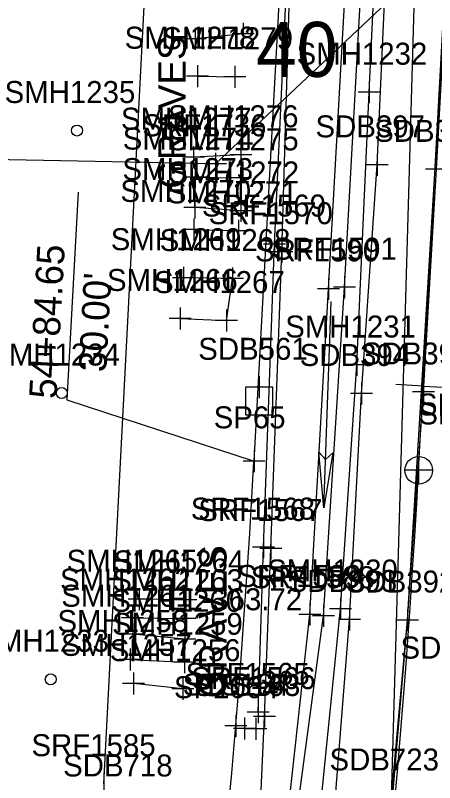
# Model space of a CAD drawing. Extents: x 941041 to 969446, y 397014 to 416764.
# Drawn here: x 951745.6 to 951821.9, y 402256.2 to 402395.7 of the extents above; entities that cross this region are included whole.
import ezdxf

# ---------------------------------------------------------------- set-up
doc = ezdxf.new("R2010")
doc.units = 0
for name, color, linetype in [('SURVEY - CENTERLINE - Preliminary', 7, 'Continuous'), ('SURVEY - CENTERLINE - Preliminary Curve Text', 7, 'Continuous'), ('SURVEY - CENTERLINE - Preliminary Text', 7, 'Continuous'), ('SURVEY - DRAINAGE - Area Shapes', 7, 'Continuous'), ('SURVEY - DRAINAGE - Area Shapes - Points - Locators', 7, 'Continuous'), ('SURVEY - DRAINAGE - Area Shapes - Points - Numbers', 7, 'Continuous'), ('SURVEY - DRAINAGE - Area Shapes Text', 7, 'Continuous'), ('SURVEY - DTM - Breaklines', 7, 'Continuous'), ('SURVEY - DTM - Breaklines - Points - Locators', 7, 'Continuous'), ('SURVEY - DTM - Breaklines - Points - Numbers', 7, 'Continuous'), ('SURVEY - DTM - Spot Points - Locators', 7, 'Continuous'), ('SURVEY - DTM - Spot Points - Point Numbers', 7, 'Continuous'), ('SURVEY - NON-TRANSPORTATION - Features', 7, 'Continuous'), ('SURVEY - NON-TRANSPORTATION - Features - Points - Elevations', 7, 'Continuous'), ('SURVEY - NON-TRANSPORTATION - Features - Points - Locators', 7, 'Continuous'), ('SURVEY - NON-TRANSPORTATION - Features - Points - Numbers', 7, 'Continuous'), ('SURVEY - NON-TRANSPORTATION - Features Text', 7, 'Continuous'), ('SURVEY - PROPERTY - Property Lines - Points - Locators', 7, 'Continuous'), ('SURVEY - PROPERTY - Property Lines - Points - Numbers', 7, 'Continuous'), ('SURVEY - PROPERTY - ROW Lines', 7, 'Continuous'), ('SURVEY - PROPERTY - ROW Lines - Points - Locators', 7, 'Continuous'), ('SURVEY - PROPERTY - ROW Lines - Points - Numbers', 7, 'Continuous'), ('SURVEY - PROPERTY - ROW Markers - Points - Locators', 7, 'Continuous'), ('SURVEY - PROPERTY - ROW Markers - Points - Numbers', 7, 'Continuous'), ('SURVEY - PROPERTY - ROW Markers with Text', 7, 'Continuous'), ('SURVEY - PROPERTY - Station and Offset Flags', 7, 'Continuous'), ('SURVEY - TRANSPORTATION - Features', 7, 'Continuous'), ('SURVEY - TRANSPORTATION - Features - Points - Locators', 7, 'Continuous'), ('SURVEY - TRANSPORTATION - Features - Points - Numbers', 7, 'Continuous'), ('SURVEY - TRANSPORTATION - Roads', 7, 'Continuous'), ('SURVEY - TRANSPORTATION - Roads - Points - Locators', 7, 'Continuous'), ('SURVEY - TRANSPORTATION - Roads - Points - Numbers', 7, 'Continuous'), ('SURVEY - VEGETATION - Features - Points - Locators', 7, 'Continuous'), ('SURVEY - VEGETATION - Features - Points - Numbers', 7, 'Continuous'), ('SURVEY - VEGETATION - Features with Text', 7, 'Continuous')]:
    doc.layers.add(name, color=color, linetype=linetype)

msp = doc.modelspace()

# ---------------------------------------------------------------- linework, layer by layer
at = {"layer": 'SURVEY - CENTERLINE - Preliminary'}
for p, q in [((951818.98, 402312.97), (951929.94, 404341.52)), ((951818.98, 402315.47), (951818.98, 402310.47)), ((951821.48, 402312.97), (951816.48, 402312.97))]:
    msp.add_line(p, q, dxfattribs=at)
msp.add_arc((950071.59, 402408.54), 1750, 344.25668, 356.86922, dxfattribs=at)
msp.add_arc((950071.59, 402408.54), 1750, 344.25668, 356.86922, dxfattribs=at)
at = {"layer": 'SURVEY - CENTERLINE - Preliminary Curve Text'}
for q in [(951814.83, 402328.56), (951824.81, 402328.02)]:
    msp.add_line((951819.82, 402328.29), q, dxfattribs=at)
at = {"layer": 'SURVEY - CENTERLINE - Preliminary Text'}
msp.add_line((951818.98, 402312.97), (951818.98, 402312.97), dxfattribs=at)
msp.add_circle((951819, 402312.97), 2.5, dxfattribs=at)
at = {"layer": 'SURVEY - DRAINAGE - Area Shapes'}
msp.add_lwpolyline([(951700.87, 401746.35), (951774.75, 402010.64), (951792.79, 402092.19), (951801.74, 402143.33), (951810.36, 402212.73), (951816.98, 402285.74), (951824.51, 402408.74), (951782.01, 402368.73), (951684.92, 402370.62), (951481.94, 402305.97), (951387.27, 402042.09), (951373.38, 401763.75), (951399.25, 401491.59), (951580.93, 401378.04), (951700.87, 401746.35)], dxfattribs=at)
at = {"layer": 'SURVEY - DRAINAGE - Area Shapes - Points - Locators'}
for p, q in [((951782.01, 402370.73), (951782.01, 402366.73)), ((951784.01, 402368.73), (951780.01, 402368.73))]:
    msp.add_line(p, q, dxfattribs=at)
at = {"layer": 'SURVEY - DRAINAGE - Area Shapes Text'}
msp.add_line((951801.71, 402306.17), (951803.1, 402343.66), dxfattribs=at)
msp.add_lwpolyline([(951801.71, 402306.17), (951800.83, 402316.26), (951802.03, 402314.91), (951803.38, 402316.16)], close=True, dxfattribs=at)
msp.add_lwpolyline([(951801.71, 402306.17), (951800.83, 402316.26), (951802.03, 402314.91), (951803.38, 402316.16), (951801.71, 402306.17)], dxfattribs=at)
at = {"layer": 'SURVEY - DTM - Breaklines'}
msp.add_line((951799.2, 402286.75), (951802.58, 402345.97), dxfattribs=at)
for points in [[(951801.74, 402143.33), (951806.22, 402176.04), (951810.36, 402212.73), (951813.52, 402244.48), (951816.98, 402285.74), (951819.88, 402327.22), (951822.23, 402367.72), (951824.51, 402408.74), (951826.12, 402447.74), (951828, 402488.84), (951830.12, 402530.24), (951832.38, 402576.49)], [(951802.58, 402345.97), (951807.01, 402424.8), (951809.31, 402480.59), (951811.37, 402556.46)], [(951790.94, 402268.17), (951792.08, 402298.74), (951794.12, 402352.74), (951795.61, 402403.52), (951799.44, 402466.46), (951802.68, 402515.54), (951803.04, 402555.81)], [(951801.69, 402286.51), (951805.48, 402346.28), (951809.71, 402422.06)], [(951781.83, 402145.33), (951788.06, 402191.37), (951794.82, 402246.94), (951799.2, 402286.75)], [(951783.67, 402145.5), (951790, 402191.14), (951796.33, 402246.76), (951801.69, 402286.51)], [(951720.53, 402142.91), (951763.44, 402147.68), (951780.02, 402153.89), (951785.31, 402193.86), (951789.84, 402244.09), (951790.94, 402268.17)]]:
    msp.add_lwpolyline(points, dxfattribs=at)
at = {"layer": 'SURVEY - DTM - Breaklines - Points - Locators'}
for p, q in [((951824.23, 402367.72), (951820.23, 402367.72)), ((951794.12, 402354.74), (951794.12, 402350.74)), ((951796.12, 402352.74), (951792.12, 402352.74)), ((951802.58, 402347.97), (951802.58, 402343.97)), ((951805.48, 402348.28), (951805.48, 402344.28)), ((951804.58, 402345.97), (951800.58, 402345.97)), ((951807.48, 402346.28), (951803.48, 402346.28)), ((951819.88, 402329.22), (951819.88, 402325.22)), ((951821.88, 402327.22), (951817.88, 402327.22)), ((951792.08, 402300.74), (951792.08, 402296.74)), ((951794.08, 402298.74), (951790.08, 402298.74)), ((951799.2, 402288.75), (951799.2, 402284.75)), ((951801.69, 402288.51), (951801.69, 402284.51)), ((951816.98, 402287.74), (951816.98, 402283.74)), ((951801.2, 402286.75), (951797.2, 402286.75)), ((951803.69, 402286.51), (951799.69, 402286.51)), ((951818.98, 402285.74), (951814.98, 402285.74)), ((951790.94, 402270.17), (951790.94, 402266.17)), ((951792.94, 402268.17), (951788.94, 402268.17))]:
    msp.add_line(p, q, dxfattribs=at)
at = {"layer": 'SURVEY - DTM - Spot Points - Locators'}
for centre in [(951756.83, 402374.78), (951754.04, 402327.03), (951752.04, 402274.96)]:
    msp.add_circle(centre, 1, dxfattribs=at)
at = {"layer": 'SURVEY - NON-TRANSPORTATION - Features'}
for p, q in [((951787.06, 402392.35), (951778.33, 402391.45)), ((951778.72, 402384.66), (951785.55, 402384.56)), ((951786.65, 402370.37), (951778.01, 402369.93)), ((951778.07, 402356.79), (951786.21, 402356.52)), ((951776.65, 402289.4), (951768.11, 402289.52)), ((951766.92, 402286.11), (951776.43, 402285.99)), ((951776.43, 402282.24), (951766.98, 402283.15)), ((951766.49, 402278.56), (951776.41, 402278.05)), ((951776.08, 402273.25), (951767.12, 402274.22)), ((951789.38, 402265.92), (951787.28, 402266.01))]:
    msp.add_line(p, q, dxfattribs=at)
for points in [[(951789.77, 402268.95), (951790.77, 402299), (951792.75, 402354.13), (951795.04, 402403.52), (951797.26, 402466.76), (951799.08, 402516.03), (951800.93, 402557.82)], [(951786.64, 402360.15), (951778.27, 402360.76), (951778.33, 402366.31), (951786.57, 402366.17)], [(951775.57, 402340.59), (951784.03, 402340.21), (951785.11, 402347.85), (951776.17, 402348.01)]]:
    msp.add_lwpolyline(points, dxfattribs=at)
at = {"layer": 'SURVEY - NON-TRANSPORTATION - Features - Points - Locators'}
for p, q in [((951778.33, 402393.45), (951778.33, 402389.45)), ((951787.06, 402394.35), (951787.06, 402390.35)), ((951789.06, 402392.35), (951785.06, 402392.35)), ((951780.33, 402391.45), (951776.33, 402391.45)), ((951778.72, 402386.66), (951778.72, 402382.66)), ((951785.55, 402386.56), (951785.55, 402382.56)), ((951780.72, 402384.66), (951776.72, 402384.66)), ((951787.55, 402384.56), (951783.55, 402384.56)), ((951786.65, 402372.37), (951786.65, 402368.37)), ((951778.01, 402371.93), (951778.01, 402367.93)), ((951780.01, 402369.93), (951776.01, 402369.93)), ((951788.65, 402370.37), (951784.65, 402370.37)), ((951778.33, 402368.31), (951778.33, 402364.31)), ((951786.57, 402368.17), (951786.57, 402364.17)), ((951780.33, 402366.31), (951776.33, 402366.31)), ((951788.57, 402366.17), (951784.57, 402366.17)), ((951778.27, 402362.76), (951778.27, 402358.76)), ((951786.64, 402362.15), (951786.64, 402358.15)), ((951780.27, 402360.76), (951776.27, 402360.76)), ((951788.64, 402360.15), (951784.64, 402360.15)), ((951778.07, 402358.79), (951778.07, 402354.79)), ((951786.21, 402358.52), (951786.21, 402354.52)), ((951780.07, 402356.79), (951776.07, 402356.79)), ((951788.21, 402356.52), (951784.21, 402356.52)), ((951792.75, 402356.13), (951792.75, 402352.13)), ((951794.75, 402354.13), (951790.75, 402354.13)), ((951776.17, 402350.01), (951776.17, 402346.01)), ((951785.11, 402349.85), (951785.11, 402345.85)), ((951778.17, 402348.01), (951774.17, 402348.01)), ((951787.11, 402347.85), (951783.11, 402347.85)), ((951775.57, 402342.59), (951775.57, 402338.59)), ((951784.03, 402342.21), (951784.03, 402338.21)), ((951777.57, 402340.59), (951773.57, 402340.59)), ((951786.03, 402340.21), (951782.03, 402340.21)), ((951790.77, 402301), (951790.77, 402297)), ((951792.77, 402299), (951788.77, 402299)), ((951768.11, 402291.52), (951768.11, 402287.52)), ((951776.65, 402291.4), (951776.65, 402287.4)), ((951770.11, 402289.52), (951766.11, 402289.52)), ((951778.65, 402289.4), (951774.65, 402289.4)), ((951766.92, 402288.11), (951766.92, 402284.11)), ((951776.43, 402287.99), (951776.43, 402283.99)), ((951768.92, 402286.11), (951764.92, 402286.11)), ((951778.43, 402285.99), (951774.43, 402285.99)), ((951766.98, 402285.15), (951766.98, 402281.15)), ((951768.98, 402283.15), (951764.98, 402283.15)), ((951776.43, 402284.24), (951776.43, 402280.24)), ((951778.43, 402282.24), (951774.43, 402282.24)), ((951766.49, 402280.56), (951766.49, 402276.56)), ((951776.41, 402280.05), (951776.41, 402276.05)), ((951768.49, 402278.56), (951764.49, 402278.56)), ((951778.41, 402278.05), (951774.41, 402278.05)), ((951767.12, 402276.22), (951767.12, 402272.22)), ((951776.08, 402275.25), (951776.08, 402271.25)), ((951769.12, 402274.22), (951765.12, 402274.22)), ((951778.08, 402273.25), (951774.08, 402273.25)), ((951789.77, 402270.95), (951789.77, 402266.95)), ((951791.77, 402268.95), (951787.77, 402268.95)), ((951787.28, 402268.01), (951787.28, 402264.01)), ((951789.38, 402267.92), (951789.38, 402263.92)), ((951789.28, 402266.01), (951785.28, 402266.01)), ((951791.38, 402265.92), (951787.38, 402265.92))]:
    msp.add_line(p, q, dxfattribs=at)
at = {"layer": 'SURVEY - PROPERTY - Property Lines - Points - Locators'}
for p, q in [((951785.7, 402268.52), (951785.7, 402264.52)), ((951787.7, 402266.52), (951783.7, 402266.52))]:
    msp.add_line(p, q, dxfattribs=at)
at = {"layer": 'SURVEY - PROPERTY - ROW Lines'}
msp.add_line((951789.03, 402314.61), (951816.57, 402818.19), dxfattribs=at)
msp.add_arc((950071.59, 402408.54), 1720, 347.55036, 356.86922, dxfattribs=at)
at = {"layer": 'SURVEY - PROPERTY - ROW Lines - Points - Locators'}
for p, q in [((951789.03, 402316.61), (951789.03, 402312.61)), ((951789.03, 402316.61), (951789.03, 402312.61)), ((951791.03, 402314.61), (951787.03, 402314.61)), ((951791.03, 402314.61), (951787.03, 402314.61))]:
    msp.add_line(p, q, dxfattribs=at)
at = {"layer": 'SURVEY - PROPERTY - ROW Markers - Points - Locators'}
for p, q in [((951789.96, 402330.07), (951789.96, 402326.07)), ((951791.96, 402328.07), (951787.96, 402328.07))]:
    msp.add_line(p, q, dxfattribs=at)
at = {"layer": 'SURVEY - PROPERTY - ROW Markers with Text'}
msp.add_lwpolyline([(951789.96, 402328.07), (951787.46, 402328.07), (951787.46, 402323.07), (951792.46, 402323.07), (951792.46, 402328.07)], close=True, dxfattribs=at)
at = {"layer": 'SURVEY - PROPERTY - Station and Offset Flags'}
msp.add_line((951757.02, 402363.59), (951754.95, 402325.79), dxfattribs=at)
msp.add_lwpolyline([(951754.95, 402325.79), (951789.03, 402314.61)], dxfattribs=at)
at = {"layer": 'SURVEY - TRANSPORTATION - Features'}
msp.add_lwpolyline([(951785.87, 402143.74), (951794.29, 402190.74), (951800.28, 402243.17), (951804.78, 402287.75), (951807.74, 402332.13), (951809.98, 402381.75), (951812.05, 402425.31)], dxfattribs=at)
at = {"layer": 'SURVEY - TRANSPORTATION - Features - Points - Locators'}
for p, q in [((951809.98, 402383.75), (951809.98, 402379.75)), ((951811.98, 402381.75), (951807.98, 402381.75)), ((951807.74, 402334.13), (951807.74, 402330.13)), ((951809.74, 402332.13), (951805.74, 402332.13)), ((951804.78, 402289.75), (951804.78, 402285.75)), ((951806.78, 402287.75), (951802.78, 402287.75))]:
    msp.add_line(p, q, dxfattribs=at)
at = {"layer": 'SURVEY - TRANSPORTATION - Roads'}
msp.add_lwpolyline([(951791.97, 402145.34), (951796.26, 402177.15), (951799.94, 402213.3), (951803.2, 402245.3), (951806.4, 402285.85), (951808.58, 402326.95), (951811.46, 402368.53), (951813.29, 402408.79), (951815.44, 402449.1), (951817.35, 402488.48), (951819.07, 402530.3), (951819.55, 402574.98)], dxfattribs=at)
at = {"layer": 'SURVEY - TRANSPORTATION - Roads - Points - Locators'}
for p, q in [((951811.46, 402370.53), (951811.46, 402366.53)), ((951813.46, 402368.53), (951809.46, 402368.53)), ((951808.58, 402328.95), (951808.58, 402324.95)), ((951810.58, 402326.95), (951806.58, 402326.95)), ((951806.4, 402287.85), (951806.4, 402283.85)), ((951808.4, 402285.85), (951804.4, 402285.85))]:
    msp.add_line(p, q, dxfattribs=at)
at = {"layer": 'SURVEY - VEGETATION - Features - Points - Locators'}
msp.add_line((951761.72, 402257.97), (951761.72, 402253.97), dxfattribs=at)
at = {"layer": 'SURVEY - VEGETATION - Features with Text'}
for points in [[(951610.18, 402586.8), (951823.14, 402572.81), (951814.01, 402253.37), (951765.58, 402252.28)], [(951761.72, 402255.97), (951769.96, 402414.95), (951769.96, 402414.95), (951773.25, 402536.92), (951678.38, 402531.42), (951621.42, 402525.89), (951610.18, 402586.8)]]:
    msp.add_lwpolyline(points, dxfattribs=at)

# ---------------------------------------------------------------- texts
at = {"layer": 'SURVEY - CENTERLINE - Preliminary Text'}
msp.add_text('40', height=10, rotation=0.1836, dxfattribs=at).set_placement((951789.38, 402384.5))
at = {"layer": 'SURVEY - DRAINAGE - Area Shapes - Points - Numbers'}
msp.add_text('SRF1736', height=4, dxfattribs=at).set_placement((951768.7, 402373.73))
at = {"layer": 'SURVEY - DTM - Breaklines - Points - Numbers'}
for s, p in [('SDB396', (951810.89, 402372.72)), ('SRF1570', (951780.76, 402357.74)), ('SRF1590', (951789.22, 402350.97)), ('SRF1591', (951792.44, 402351.28)), ('SDB395', (951808.64, 402332.22)), ('SRF1567', (951778.89, 402303.74)), ('SRF1589', (951785.99, 402291.75)), ('SRF1588', (951788.45, 402291.51)), ('SDB392', (951805.74, 402290.74)), ('SRF1566', (951777.63, 402273.17))]:
    msp.add_text(s, height=4, dxfattribs=at).set_placement(p)
at = {"layer": 'SURVEY - DTM - Spot Points - Point Numbers'}
for s, p in [('SMH1235', (951743.64, 402379.78)), ('SMH1234', (951740.84, 402332.03)), ('SMH1233', (951738.85, 402279.96))]:
    msp.add_text(s, height=4, dxfattribs=at).set_placement(p)
at = {"layer": 'SURVEY - NON-TRANSPORTATION - Features - Points - Elevations'}
msp.add_text('EL-363.72', height=4, dxfattribs=at).set_placement((951773.11, 402287.52))
at = {"layer": 'SURVEY - NON-TRANSPORTATION - Features - Points - Numbers'}
for s, p in [('SMH1278', (951765.48, 402389.66)), ('SMH1279', (951772.34, 402389.56)), ('SMH1276', (951773.34, 402375.37)), ('SMH1277', (951764.81, 402374.93)), ('SMH1274', (951765.14, 402371.31)), ('SMH1275', (951773.37, 402371.17)), ('SMH1273', (951765.08, 402365.76)), ('SMH1272', (951773.45, 402365.15)), ('SMH1270', (951764.71, 402361.79)), ('SMH1271', (951773.17, 402361.52)), ('SRF1569', (951779.54, 402359.13)), ('SMH1269', (951762.96, 402353.01)), ('SMH1268', (951771.87, 402352.85)), ('SMH1266', (951762.27, 402345.59)), ('SMH1267', (951770.84, 402345.21)), ('SRF1568', (951777.53, 402304)), ('SMH1265', (951754.92, 402294.52)), ('SMH1264', (951763.46, 402294.4)), ('SMH1262', (951753.73, 402291.11)), ('SMH1263', (951763.24, 402290.99)), ('SMH1261', (951753.95, 402288.15)), ('SMH1260', (951763.07, 402287.24)), ('SMH1258', (951753.26, 402283.56)), ('SMH1259', (951763.2, 402283.05)), ('SMH1257', (951753.92, 402279.22)), ('SMH1256', (951762.78, 402278.25)), ('SRF1565', (951776.58, 402273.95)), ('STS164', (951776.04, 402272.01)), ('STS163', (951778.14, 402271.92))]:
    msp.add_text(s, height=4, dxfattribs=at).set_placement(p)
at = {"layer": 'SURVEY - NON-TRANSPORTATION - Features Text'}
for p in [(951776.6, 402364.19), (951784.03, 402271.49)]:
    msp.add_text('GRAVES', height=5, rotation=90, dxfattribs=at).set_placement(p)
at = {"layer": 'SURVEY - PROPERTY - Property Lines - Points - Numbers'}
msp.add_text('SP2064', height=4, dxfattribs=at).set_placement((951774.46, 402271.52))
at = {"layer": 'SURVEY - PROPERTY - ROW Lines - Points - Numbers'}
msp.add_text('SP65', height=4, dxfattribs=at).set_placement((951781.69, 402320.61))
at = {"layer": 'SURVEY - PROPERTY - ROW Markers - Points - Numbers'}
msp.add_text('SDB561', height=4, dxfattribs=at).set_placement((951778.88, 402333.07))
at = {"layer": 'SURVEY - PROPERTY - Station and Offset Flags'}
for s, p in [('54+84.65', (951753.08, 402325.89)), ("30.00'", (951762.11, 402330.76))]:
    msp.add_text(s, height=5, rotation=86.8692, dxfattribs=at).set_placement(p)
at = {"layer": 'SURVEY - TRANSPORTATION - Features - Points - Numbers'}
for s, p in [('SMH1232', (951796.78, 402386.75)), ('SMH1231', (951794.71, 402337.13)), ('SMH935', (951818.94, 402321.31)), ('SMH1230', (951791.42, 402292.75))]:
    msp.add_text(s, height=4, dxfattribs=at).set_placement(p)
at = {"layer": 'SURVEY - TRANSPORTATION - Roads - Points - Numbers'}
for s, p in [('SDB397', (951800.22, 402373.53)), ('SDB394', (951797.34, 402331.95)), ('SDB414', (951818.85, 402322.94)), ('SDB393', (951795.16, 402290.85)), ('SDB415', (951815.69, 402278.72))]:
    msp.add_text(s, height=4, dxfattribs=at).set_placement(p)
at = {"layer": 'SURVEY - VEGETATION - Features - Points - Numbers'}
for s, p in [('SRF1585', (951748.53, 402260.97)), ('SDB723', (951802.77, 402258.37)), ('SDB718', (951754.29, 402257.28))]:
    msp.add_text(s, height=4, dxfattribs=at).set_placement(p)

doc.saveas('drawing.dxf')
